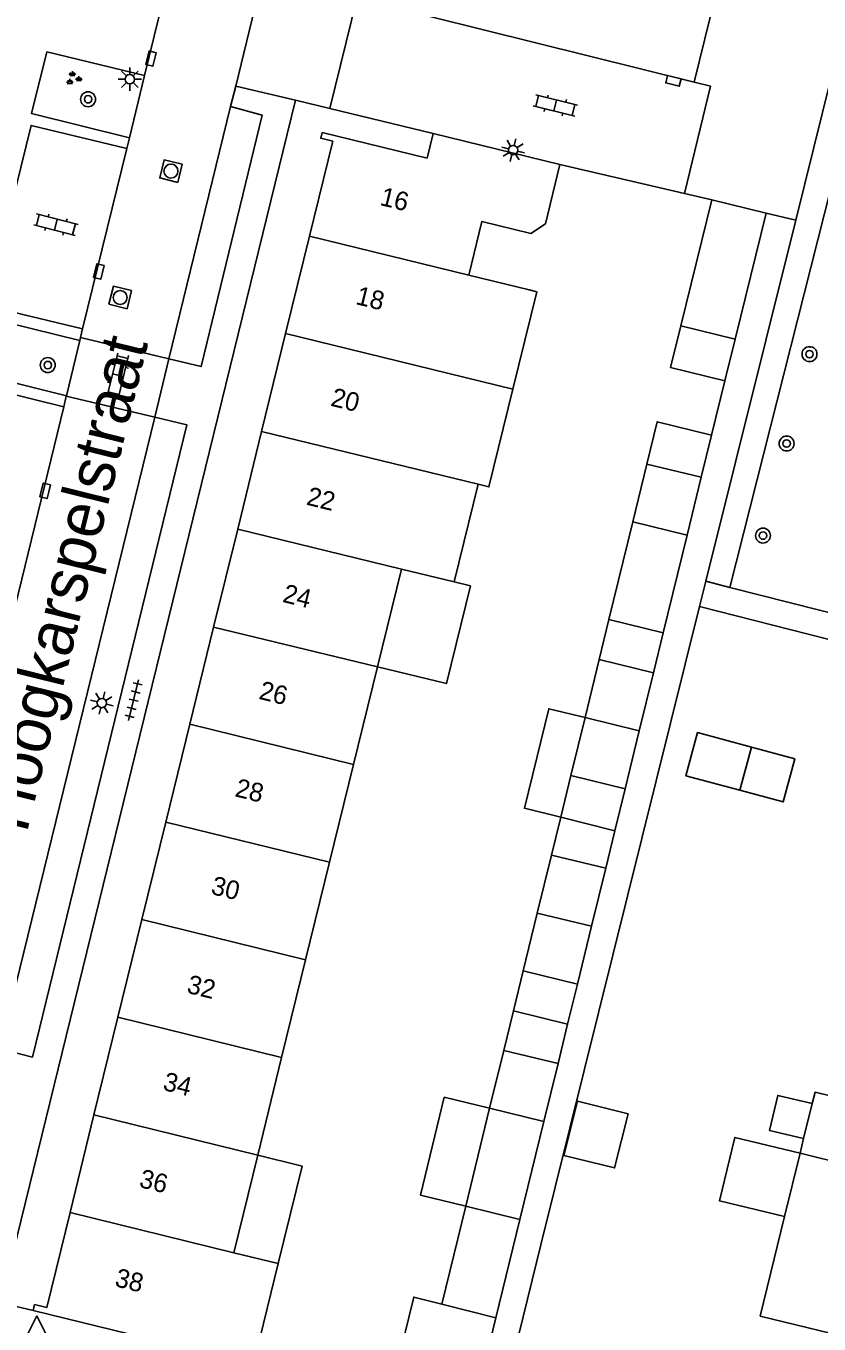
# Model space of a CAD drawing. Extents: x 128000 to 131008, y 398996 to 402500.
# Drawn here: x 128474.8 to 128517.4, y 399403.3 to 399472.9 of the extents above; entities that cross this region are included whole.
import ezdxf

# ---------------------------------------------------------------- set-up
doc = ezdxf.new("R2010")
doc.units = 0
for name, color, linetype in [('gg-afsc-erfafscheiding', 7, 'Continuous'), ('gg-afsc-hekwerk', 7, 'Continuous'), ('gg-anno-huisnummerreeks BGT', 7, 'Continuous'), ('gg-anno-openbare ruimte label', 7, 'Continuous'), ('gg-bbg-bijgebouw', 7, 'Continuous'), ('gg-bbg-gedigitaliseerde bebouwing', 7, 'Continuous'), ('gg-bbg-gedigitaliseerde bijgebouw', 7, 'Continuous'), ('gg-bbg-hoofdgebouw', 7, 'Continuous'), ('gg-bbg-luifel en loopbrug', 7, 'Continuous'), ('gg-bbg-tussenscheiding', 7, 'Continuous'), ('gg-knt-verharding', 7, 'Continuous'), ('gg-knt-verharding nz', 7, 'Continuous'), ('gt-grn-groengrens', 7, 'Continuous'), ('gt-grn-weggrens', 7, 'Continuous'), ('gt-symb-boom', 7, 'Continuous'), ('gt-symb-groenvak', 7, 'Continuous'), ('gt-symb-klinker verharding', 7, 'Continuous'), ('gt-symb-kolk', 7, 'Continuous'), ('gt-symb-lichtmast', 7, 'Continuous'), ('gt-symb-rioolschacht', 7, 'Continuous'), ('gt-symb-tegel verharding', 7, 'Continuous'), ('gt-symb-waterafsluiter', 7, 'Continuous')]:
    doc.layers.add(name, color=color, linetype=linetype)

# ---------------------------------------------------------------- blocks, each defined once
blk = doc.blocks.new('gt0-BOOM')
at = {"layer": 'gt-symb-boom'}
for radius in [0.4, 0.2]:
    blk.add_circle((0, 0), radius, dxfattribs=at)
blk = doc.blocks.new('gt0-LMAST')
at = {"layer": 'gt-symb-lichtmast'}
for p, q in [((-0.182, 0.173), (-0.447, 0.438)), ((-0.005, 0.246), (-0.005, 0.621)), ((0.172, 0.173), (0.437, 0.438)), ((-0.255, -0.004), (-0.63, -0.004)), ((-0.182, -0.181), (-0.447, -0.446)), ((-0.005, -0.254), (-0.005, -0.629)), ((0.437, -0.446), (0.172, -0.181)), ((0.245, -0.004), (0.62, -0.004))]:
    blk.add_line(p, q, dxfattribs=at)
blk.add_circle((-0.005, -0.004), 0.25, dxfattribs=at)
blk = doc.blocks.new('gt0-KL1')
at = {"layer": 'gt-symb-klinker verharding'}
for p, q in [((-1.15, 0.3), (1.15, 0.3)), ((-1, -0.3), (-1, 0.3)), ((-0.5, 0.3), (-0.5, 0.45)), ((0, -0.3), (0, 0.3)), ((0.5, 0.3), (0.5, 0.45)), ((1, -0.3), (1, 0.3)), ((-1.15, -0.3), (1.15, -0.3)), ((-0.5, -0.45), (-0.5, -0.3)), ((0.5, -0.45), (0.5, -0.3))]:
    blk.add_line(p, q, dxfattribs=at)
blk = doc.blocks.new('gt0-KOLK')
at = {"layer": 'gt-symb-kolk'}
blk.add_lwpolyline([(0, 0), (0.375, 0), (0.375, 0.4), (-0.375, 0.4), (-0.375, 0), (0, 0)], dxfattribs=at)
blk = doc.blocks.new('gt0-GRVAK')
at = {"layer": 'gt-symb-groenvak'}
for p, q in [((-0.11, 0.189), (-0.228, 0.24)), ((-0.182, 0.153), (0.088, 0.153)), ((-0.091, 0.211), (-0.156, 0.322)), ((-0.047, 0.214), (-0.047, 0.393)), ((-0.004, 0.211), (0.061, 0.322)), ((0.015, 0.189), (0.133, 0.24)), ((0.262, -0.052), (0.197, 0.059)), ((0.305, -0.049), (0.305, 0.13)), ((0.349, -0.052), (0.414, 0.059)), ((-0.245, -0.228), (-0.363, -0.177)), ((-0.318, -0.264), (-0.047, -0.264)), ((-0.226, -0.206), (-0.291, -0.095)), ((-0.183, -0.203), (-0.183, -0.024)), ((-0.139, -0.206), (-0.074, -0.095)), ((-0.12, -0.228), (-0.002, -0.177)), ((0.243, -0.074), (0.125, -0.023)), ((0.17, -0.11), (0.441, -0.11)), ((0.368, -0.074), (0.486, -0.023))]:
    blk.add_line(p, q, dxfattribs=at)
blk = doc.blocks.new('gt0-RS')
at = {"layer": 'gt-symb-rioolschacht'}
blk.add_lwpolyline([(-0.5, -0.5), (0.5, -0.5), (0.5, 0.5), (-0.5, 0.5)], close=True, dxfattribs=at)
blk.add_circle((0, 0), 0.375, dxfattribs=at)
blk = doc.blocks.new('gt0-WAFSL')
at = {"layer": 'gt-symb-waterafsluiter'}
for p, q in [((-0.5, -0.333), (0, 0.667)), ((0, 0.667), (0.5, -0.333)), ((0.5, -0.333), (-0.5, -0.333))]:
    blk.add_line(p, q, dxfattribs=at)
blk = doc.blocks.new('gt0-TEG1')
at = {"layer": 'gt-symb-tegel verharding'}
for p, q in [((-1.125, 0), (1.125, 0)), ((-0.9, -0.25), (-0.9, 0.25)), ((-0.45, -0.25), (-0.45, 0.25)), ((0, -0.25), (0, 0.25)), ((0.45, -0.25), (0.45, 0.25)), ((0.9, -0.25), (0.9, 0.25))]:
    blk.add_line(p, q, dxfattribs=at)

msp = doc.modelspace()

# ---------------------------------------------------------------- linework, layer by layer
at = {"layer": 'gg-afsc-erfafscheiding'}
for p, q in [((128503.458, 399465.516), (128510.136, 399463.963)), ((128510.136, 399463.963), (128511.61, 399463.62)), ((128512.307, 399453.908), (128511.59, 399450.995)), ((128518.817, 399439.803), (128510.953, 399441.805))]:
    msp.add_line(p, q, dxfattribs=at)
msp.add_lwpolyline([(128500.069, 399397.924), (128502.424, 399407.54), (128510.953, 399441.805)], dxfattribs=at)
at = {"layer": 'gg-afsc-hekwerk'}
for p, q in [((128511.287, 399443.149), (128516.105, 399462.522)), ((128510.953, 399441.805), (128511.287, 399443.149))]:
    msp.add_line(p, q, dxfattribs=at)
msp.add_lwpolyline([(128516.105, 399462.522), (128518.007, 399470.191), (128524.317, 399468.638)], dxfattribs=at)
at = {"layer": 'gg-bbg-bijgebouw'}
for p, q in [((128511.61, 399463.62), (128509.945, 399456.855)), ((128511.61, 399463.62), (128514.52, 399462.9)), ((128514.52, 399462.9), (128512.857, 399456.144)), ((128512.857, 399456.144), (128512.307, 399453.908)), ((128511.037, 399448.732), (128508.125, 399449.443)), ((128511.037, 399448.732), (128510.279, 399445.629)), ((128510.279, 399445.629), (128508.999, 399440.386)), ((128508.473, 399438.234), (128507.714, 399435.125)), ((128507.714, 399435.125), (128506.955, 399432.016)), ((128505.912, 399427.749), (128505.153, 399424.64)), ((128505.153, 399424.64), (128504.394, 399421.531)), ((128503.353, 399417.271), (128502.594, 399414.162)), ((128502.594, 399414.162), (128501.31, 399408.906)), ((128501.31, 399408.906), (128500.021, 399403.629)), ((128500.021, 399403.629), (128498.71, 399398.26))]:
    msp.add_line(p, q, dxfattribs=at)
msp.add_lwpolyline([(128509.945, 399456.855), (128509.396, 399454.624), (128512.307, 399453.908)], dxfattribs=at)
at = {"layer": 'gg-bbg-gedigitaliseerde bebouwing'}
for p, q in [((128502.678, 399462.332), (128503.458, 399465.516)), ((128501.811, 399458.789), (128498.565, 399459.584)), ((128499.062, 399448.353), (128497.777, 399443.113)), ((128493.673, 399438.564), (128494.96, 399443.804)), ((128497.777, 399443.113), (128494.96, 399443.804)), ((128492.386, 399433.324), (128493.673, 399438.564)), ((128491.097, 399428.075), (128492.386, 399433.324)), ((128489.811, 399422.835), (128491.097, 399428.075)), ((128488.524, 399417.596), (128489.811, 399422.835)), ((128487.238, 399412.356), (128488.524, 399417.596)), ((128516.993, 399415.131), (128516.534, 399413.253)), ((128517.143, 399415.744), (128516.993, 399415.131)), ((128516.534, 399413.253), (128516.339, 399412.458)), ((128485.951, 399407.116), (128487.238, 399412.356)), ((128515.507, 399409.058), (128516.339, 399412.458)), ((128488.332, 399406.538), (128485.951, 399407.116)), ((128487.011, 399401.137), (128488.332, 399406.538))]:
    msp.add_line(p, q, dxfattribs=at)
for points in [[(128498.565, 399459.584), (128499.27, 399462.461), (128501.899, 399461.817), (128502.678, 399462.332)], [(128500.93, 399453.451), (128502.215, 399458.69), (128501.811, 399458.789)], [(128500.93, 399453.451), (128499.645, 399448.21), (128499.062, 399448.353)], [(128522.301, 399420.273), (128520.968, 399414.81), (128517.143, 399415.744)], [(128518.032, 399402.783), (128514.201, 399403.724), (128515.507, 399409.058)]]:
    msp.add_lwpolyline(points, dxfattribs=at)
at = {"layer": 'gg-bbg-gedigitaliseerde bijgebouw'}
for p, q in [((128507.367, 399446.338), (128508.125, 399449.443)), ((128506.086, 399441.095), (128507.367, 399446.338)), ((128508.999, 399440.386), (128506.086, 399441.095)), ((128504.802, 399435.838), (128505.561, 399438.947)), ((128505.561, 399438.947), (128508.473, 399438.234)), ((128504.043, 399432.729), (128504.802, 399435.838)), ((128513.735, 399434.255), (128513.112, 399431.938)), ((128504.043, 399432.729), (128506.955, 399432.016)), ((128502.241, 399425.351), (128503, 399428.46)), ((128503, 399428.46), (128505.912, 399427.749)), ((128501.482, 399422.242), (128502.241, 399425.351)), ((128501.482, 399422.242), (128504.394, 399421.531)), ((128499.682, 399414.873), (128500.441, 399417.982)), ((128503.353, 399417.271), (128500.441, 399417.982)), ((128498.399, 399409.62), (128499.682, 399414.873)), ((128497.115, 399404.363), (128498.399, 399409.62))]:
    msp.add_line(p, q, dxfattribs=at)
for points in [[(128513.112, 399431.938), (128515.429, 399431.314), (128516.053, 399433.632), (128513.735, 399434.255)], [(128504.397, 399415.259), (128507.114, 399414.582), (128506.389, 399411.671), (128503.672, 399412.347), (128504.397, 399415.259)], [(128494.3, 399399.35), (128495.609, 399404.743), (128497.115, 399404.363)]]:
    msp.add_lwpolyline(points, dxfattribs=at)
at = {"layer": 'gg-bbg-hoofdgebouw'}
for p, q in [((128496.333, 399465.85), (128496.659, 399467.181)), ((128496.659, 399467.181), (128503.458, 399465.516)), ((128488.738, 399456.437), (128490.023, 399461.675)), ((128487.452, 399451.196), (128488.738, 399456.437)), ((128486.165, 399445.948), (128487.452, 399451.196)), ((128484.877, 399440.695), (128486.165, 399445.948)), ((128483.597, 399435.48), (128484.877, 399440.695)), ((128482.311, 399430.234), (128483.597, 399435.48)), ((128481.028, 399425.004), (128482.311, 399430.234)), ((128479.743, 399419.764), (128481.028, 399425.004)), ((128478.455, 399414.515), (128479.743, 399419.764)), ((128477.169, 399409.274), (128478.455, 399414.515)), ((128475.19, 399404.03), (128487.011, 399401.137))]:
    msp.add_line(p, q, dxfattribs=at)
for points in [[(128490.023, 399461.675), (128491.27, 399466.76), (128490.62, 399466.92), (128490.7, 399467.23), (128496.333, 399465.85)], [(128475.19, 399404.03), (128475.27, 399404.34), (128475.92, 399404.18), (128477.169, 399409.274)]]:
    msp.add_lwpolyline(points, dxfattribs=at)
at = {"layer": 'gg-bbg-luifel en loopbrug'}
for p, q in [((128511.59, 399450.995), (128511.037, 399448.732)), ((128505.561, 399438.947), (128506.086, 399441.095)), ((128508.999, 399440.386), (128508.473, 399438.234)), ((128504.043, 399432.729), (128503.497, 399430.495)), ((128506.955, 399432.016), (128506.402, 399429.755)), ((128503.497, 399430.495), (128503, 399428.46)), ((128506.402, 399429.755), (128503.497, 399430.495)), ((128506.402, 399429.755), (128505.912, 399427.749)), ((128501.482, 399422.242), (128500.96, 399420.104)), ((128504.394, 399421.531), (128503.871, 399419.391)), ((128500.96, 399420.104), (128500.441, 399417.982)), ((128500.96, 399420.104), (128503.871, 399419.391)), ((128503.871, 399419.391), (128503.353, 399417.271))]:
    msp.add_line(p, q, dxfattribs=at)
for points in [[(128511.59, 399450.995), (128508.679, 399451.711), (128508.125, 399449.443)], [(128493.673, 399438.564), (128497.363, 399437.658), (128498.651, 399442.898), (128497.777, 399443.113)], [(128504.802, 399435.838), (128502.859, 399436.313), (128501.554, 399430.969), (128503.497, 399430.495)], [(128513.735, 399434.255), (128510.838, 399435.035), (128510.215, 399432.717), (128513.112, 399431.938)], [(128498.399, 399409.62), (128495.97, 399410.213), (128497.253, 399415.466), (128499.682, 399414.873)], [(128516.993, 399415.131), (128515.144, 399415.568), (128514.699, 399413.687), (128516.534, 399413.253)], [(128516.339, 399412.458), (128512.842, 399413.314), (128512.01, 399409.914), (128515.507, 399409.058)], [(128488.332, 399406.538), (128489.617, 399411.772), (128487.238, 399412.356)]]:
    msp.add_lwpolyline(points, dxfattribs=at)
at = {"layer": 'gg-bbg-tussenscheiding'}
for p, q in [((128490.023, 399461.675), (128498.565, 399459.584)), ((128512.857, 399456.144), (128509.945, 399456.855)), ((128488.738, 399456.437), (128500.93, 399453.451)), ((128487.452, 399451.196), (128499.062, 399448.353)), ((128486.165, 399445.948), (128494.96, 399443.804)), ((128510.279, 399445.629), (128507.367, 399446.338)), ((128484.877, 399440.695), (128493.673, 399438.564)), ((128483.597, 399435.48), (128492.386, 399433.324)), ((128504.802, 399435.838), (128507.714, 399435.125)), ((128482.311, 399430.234), (128491.097, 399428.075)), ((128481.028, 399425.004), (128489.811, 399422.835)), ((128502.241, 399425.351), (128505.153, 399424.64)), ((128479.743, 399419.764), (128488.524, 399417.596)), ((128478.455, 399414.515), (128487.238, 399412.356)), ((128502.594, 399414.162), (128499.682, 399414.873)), ((128516.339, 399412.458), (128524.21, 399410.53)), ((128498.399, 399409.62), (128501.31, 399408.906)), ((128477.169, 399409.274), (128485.951, 399407.116)), ((128500.021, 399403.629), (128497.115, 399404.363))]:
    msp.add_line(p, q, dxfattribs=at)
at = {"layer": 'gg-knt-verharding'}
for p, q in [((128486.058, 399469.723), (128487.504, 399475.636)), ((128482.241, 399474.666), (128481.173, 399470.293)), ((128491.11, 399468.519), (128492.56, 399474.42)), ((128511.878, 399474.884), (128510.666, 399469.927)), ((128481.173, 399470.293), (128480.355, 399466.951)), ((128485.788, 399468.62), (128486.058, 399469.723)), ((128489.26, 399468.96), (128473.45, 399404.44)), ((128491.11, 399468.519), (128489.26, 399468.96)), ((128496.659, 399467.181), (128491.11, 399468.519)), ((128480.355, 399466.951), (128480.219, 399466.366)), ((128477.736, 399456.224), (128477.702, 399456.078)), ((128477.846, 399456.697), (128477.736, 399456.224)), ((128482.478, 399455.085), (128477.736, 399456.224)), ((128477.702, 399456.078), (128476.978, 399453.108)), ((128481.714, 399451.959), (128482.478, 399455.085)), ((128476.971, 399453.08), (128476.838, 399452.515)), ((128476.978, 399453.108), (128476.971, 399453.08)), ((128476.971, 399453.08), (128481.714, 399451.959)), ((128473.45, 399404.44), (128475.19, 399404.03))]:
    msp.add_line(p, q, dxfattribs=at)
for points in [[(128481.173, 399470.293), (128475.927, 399471.556), (128475.111, 399468.245), (128480.355, 399466.951)], [(128510.666, 399469.927), (128511.54, 399469.71), (128510.136, 399463.963)], [(128485.788, 399468.62), (128487.486, 399468.153), (128484.199, 399454.671), (128482.478, 399455.085)], [(128480.219, 399466.366), (128475.079, 399467.61), (128472.696, 399457.922), (128477.846, 399456.697)], [(128477.702, 399456.078), (128472.45, 399457.359), (128471.735, 399454.398), (128476.978, 399453.108)], [(128476.838, 399452.515), (128471.686, 399453.784), (128468.721, 399441.648), (128473.885, 399440.401)], [(128481.714, 399451.959), (128483.431, 399451.554), (128475.156, 399417.617), (128473.424, 399418.059)]]:
    msp.add_lwpolyline(points, dxfattribs=at)
at = {"layer": 'gg-knt-verharding nz'}
for p, q in [((128510.666, 399469.927), (128493.671, 399474.144)), ((128482.478, 399455.085), (128485.788, 399468.62)), ((128480.219, 399466.366), (128477.846, 399456.697)), ((128476.838, 399452.515), (128473.885, 399440.401)), ((128473.424, 399418.059), (128481.714, 399451.959))]:
    msp.add_line(p, q, dxfattribs=at)
at = {"layer": 'gt-grn-groengrens'}
for p, q in [((128511.287, 399443.149), (128512.567, 399442.824)), ((128512.567, 399442.824), (128534.088, 399437.356))]:
    msp.add_line(p, q, dxfattribs=at)
msp.add_lwpolyline([(128512.567, 399442.824), (128519.092, 399468.614), (128524.006, 399467.426)], dxfattribs=at)
at = {"layer": 'gt-grn-weggrens'}
for p, q in [((128489.26, 399468.96), (128486.058, 399469.723)), ((128516.105, 399462.522), (128514.52, 399462.9))]:
    msp.add_line(p, q, dxfattribs=at)

# ---------------------------------------------------------------- block references
at = {"layer": 'gt-symb-boom'}
for p in [(128478.14, 399469.014), (128475.976, 399454.751)]:
    msp.add_blockref('gt0-BOOM', p, dxfattribs=at)
at = {"layer": 'gt-symb-boom', "rotation": 90}
for p in [(128516.848, 399455.338), (128515.619, 399450.543), (128514.352, 399445.603)]:
    msp.add_blockref('gt0-BOOM', p, dxfattribs=at)
at = {"layer": 'gt-symb-groenvak'}
msp.add_blockref('gt0-GRVAK', (128477.341, 399470.13), dxfattribs=at)
at = {"layer": 'gt-symb-klinker verharding'}
for p, rotation in [((128503.207, 399468.683), -13.939014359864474), ((128476.413, 399462.286), -14.244742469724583), ((128479.745, 399454.211), 76.28353067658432)]:
    msp.add_blockref('gt0-KL1', p, dxfattribs=dict(at, rotation=rotation))
at = {"layer": 'gt-symb-kolk'}
for p, rotation in [((128481.711, 399471.149), 76.22785456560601), ((128509.495, 399469.805), -13.939014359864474), ((128478.911, 399459.725), 76.22785456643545), ((128476.03, 399447.956), 76.22785456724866)]:
    msp.add_blockref('gt0-KOLK', p, dxfattribs=dict(at, rotation=rotation))
at = {"layer": 'gt-symb-lichtmast'}
msp.add_blockref('gt0-LMAST', (128480.382, 399470.09), dxfattribs=at)
for p, rotation in [((128500.939, 399466.296), 76.22785456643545), ((128478.878, 399436.625), 76.22785456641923)]:
    msp.add_blockref('gt0-LMAST', p, dxfattribs=dict(at, rotation=rotation))
at = {"layer": 'gt-symb-rioolschacht'}
for p, rotation in [((128482.585, 399465.16), 76.2835306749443), ((128479.861, 399458.38), 76.28353067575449)]:
    msp.add_blockref('gt0-RS', p, dxfattribs=dict(at, rotation=rotation))
at = {"layer": 'gt-symb-tegel verharding', "rotation": 76.28353067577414}
msp.add_blockref('gt0-TEG1', (128480.582, 399436.774), dxfattribs=at)
at = {"layer": 'gt-symb-waterafsluiter'}
msp.add_blockref('gt0-WAFSL', (128475.392, 399403.066), dxfattribs=at)

# ---------------------------------------------------------------- texts
at = {"layer": 'gg-anno-huisnummerreeks BGT'}
for s, p in [('16', (128493.752, 399463.349)), ('18', (128492.448, 399458.032)), ('20', (128491.11, 399452.58)), ('22', (128489.807, 399447.269)), ('24', (128488.527, 399442.05)), ('26', (128487.252, 399436.851)), ('28', (128485.969, 399431.621)), ('30', (128484.684, 399426.382)), ('32', (128483.384, 399421.081)), ('34', (128482.105, 399415.867)), ('36', (128480.827, 399410.658)), ('38', (128479.522, 399405.336))]:
    msp.add_text(s, height=1, rotation=346.2, dxfattribs=at).set_placement(p)
at = {"layer": 'gg-anno-openbare ruimte label'}
msp.add_text('Hoogkarspelstraat', height=2.5, rotation=76.1, dxfattribs=at).set_placement((128474.844, 399429.598))

doc.saveas('drawing.dxf')
